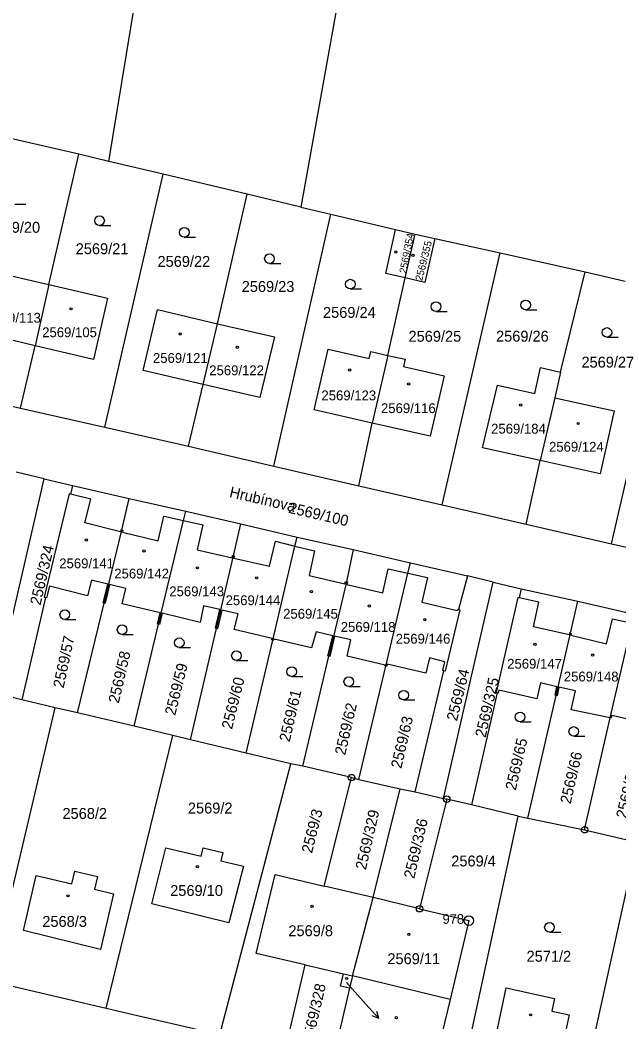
# Model space of a CAD drawing. Extents: x -733394 to -722299, y -1082822 to -1075049.
# Drawn here: x -728540.5 to -728447.1, y -1078139.6 to -1077983.4 of the extents above; entities that cross this region are included whole.
import ezdxf

# ---------------------------------------------------------------- set-up
doc = ezdxf.new("R2010")
doc.units = 0
for name, color, linetype in [('Hranice parcel', 7, 'Continuous'), ('Parcelní čísla', 7, 'Continuous'), ('Pop  PČ popisy', 7, 'Continuous'), ('Vnitřní kresba', 7, 'Continuous'), ('Značky bodu BP', 7, 'Continuous'), ('Značky budov', 7, 'Continuous'), ('Značky kultur', 7, 'Continuous')]:
    doc.layers.add(name, color=color, linetype=linetype)

msp = doc.modelspace()

# ---------------------------------------------------------------- linework, layer by layer
at = {"layer": 'Hranice parcel'}
for p, q in [((-728531.35, -1078004.3), (-728544.51, -1078001.27)), ((-728536.02, -1078024.62), (-728531.35, -1078004.3)), ((-728526.71, -1078005.4), (-728531.35, -1078004.3)), ((-728518.22, -1078007.42), (-728526.71, -1078005.4)), ((-728527.29, -1078046.82), (-728518.22, -1078007.42)), ((-728505.11, -1078010.54), (-728518.22, -1078007.42)), ((-728509.74, -1078030.71), (-728505.11, -1078010.54)), ((-728496.73, -1078012.52), (-728505.11, -1078010.54)), ((-728496.73, -1078012.52), (-728492.06, -1078013.62)), ((-728500.96, -1078052.92), (-728492.06, -1078013.62)), ((-728492.06, -1078013.62), (-728481.98, -1078016.03)), ((-728481.98, -1078016.03), (-728478.92, -1078016.74)), ((-728480.46, -1078023.58), (-728478.92, -1078016.74)), ((-728478.92, -1078016.74), (-728475.86, -1078017.44)), ((-728475.86, -1078017.44), (-728465.67, -1078019.67)), ((-728474.7, -1078058.92), (-728465.67, -1078019.67)), ((-728465.67, -1078019.67), (-728452.39, -1078022.64)), ((-728483.18, -1078035.64), (-728480.46, -1078023.58)), ((-728456.24, -1078038.24), (-728452.39, -1078022.64)), ((-728452.39, -1078022.64), (-728446.18, -1078024.1)), ((-728536.02, -1078024.62), (-728538.16, -1078034.14)), ((-728448.31, -1078065), (-728439.26, -1078025.73)), ((-728511.99, -1078040.16), (-728509.74, -1078030.71)), ((-728540.45, -1078043.89), (-728538.16, -1078034.14)), ((-728483.18, -1078035.64), (-728485.63, -1078046.21)), ((-728456.24, -1078038.24), (-728457.12, -1078042.27)), ((-728553.56, -1078040.79), (-728540.45, -1078043.89)), ((-728514.29, -1078049.82), (-728511.99, -1078040.16)), ((-728457.12, -1078042.27), (-728459.42, -1078052.04)), ((-728540.45, -1078043.89), (-728527.29, -1078046.82)), ((-728527.29, -1078046.82), (-728514.29, -1078049.82)), ((-728487.69, -1078055.97), (-728485.63, -1078046.21)), ((-728514.29, -1078049.82), (-728500.96, -1078052.92)), ((-728500.96, -1078052.92), (-728487.69, -1078055.97)), ((-728461.62, -1078061.93), (-728459.42, -1078052.04)), ((-728536.79, -1078054.89), (-728541.14, -1078053.86)), ((-728536.79, -1078054.89), (-728532.34, -1078055.94)), ((-728532.34, -1078055.94), (-728523.54, -1078057.97)), ((-728487.69, -1078055.97), (-728474.7, -1078058.92)), ((-728523.54, -1078057.97), (-728514.69, -1078059.93)), ((-728474.7, -1078058.92), (-728461.62, -1078061.93)), ((-728514.69, -1078059.93), (-728506.12, -1078061.89)), ((-728506.12, -1078061.89), (-728497.34, -1078063.96)), ((-728461.62, -1078061.93), (-728448.31, -1078065)), ((-728497.34, -1078063.96), (-728488.57, -1078065.92)), ((-728448.31, -1078065), (-728435.36, -1078067.89)), ((-728488.57, -1078065.92), (-728479.67, -1078067.96)), ((-728479.67, -1078067.96), (-728470.77, -1078069.99)), ((-728466.74, -1078070.98), (-728470.77, -1078069.99)), ((-728466.74, -1078070.98), (-728462.41, -1078072.05)), ((-728462.41, -1078072.05), (-728453.58, -1078073.97)), ((-728536.59, -1078073.38), (-728540.26, -1078089.33)), ((-728531.59, -1078091.35), (-728527.42, -1078074.25)), ((-728453.58, -1078073.97), (-728444.78, -1078075.99)), ((-728522.76, -1078093.46), (-728518.94, -1078077.56)), ((-728513.96, -1078095.56), (-728509.91, -1078078.23)), ((-728505.27, -1078097.64), (-728501.12, -1078080.02)), ((-728496.42, -1078099.67), (-728492.37, -1078082.52)), ((-728487.69, -1078101.74), (-728483.5, -1078084.08)), ((-728478.9, -1078103.7), (-728474.44, -1078084.82)), ((-728540.26, -1078089.33), (-728544.5, -1078088.32)), ((-728535.05, -1078090.56), (-728540.26, -1078089.33)), ((-728466.13, -1078088.26), (-728470.13, -1078105.71)), ((-728461.36, -1078107.78), (-728456.95, -1078088.67)), ((-728545.11, -1078133.17), (-728535.05, -1078090.56)), ((-728531.59, -1078091.35), (-728535.05, -1078090.56)), ((-728522.76, -1078093.46), (-728531.59, -1078091.35)), ((-728452.5, -1078109.59), (-728448.49, -1078092.14)), ((-728516.73, -1078094.9), (-728522.76, -1078093.46)), ((-728527.13, -1078137.4), (-728516.73, -1078094.9)), ((-728513.96, -1078095.56), (-728516.73, -1078094.9)), ((-728505.27, -1078097.64), (-728513.96, -1078095.56)), ((-728498.29, -1078099.31), (-728505.27, -1078097.64)), ((-728509.36, -1078141.49), (-728498.29, -1078099.31)), ((-728496.42, -1078099.67), (-728498.29, -1078099.31)), ((-728488.85, -1078101.46), (-728496.42, -1078099.67)), ((-728493.1, -1078118.38), (-728488.85, -1078101.46)), ((-728488.85, -1078101.46), (-728487.69, -1078101.74)), ((-728487.69, -1078101.74), (-728481.27, -1078103.23)), ((-728485.49, -1078120.17), (-728481.27, -1078103.23)), ((-728481.27, -1078103.23), (-728478.9, -1078103.7)), ((-728478.9, -1078103.7), (-728474.52, -1078104.7)), ((-728474.52, -1078104.7), (-728473.99, -1078104.82)), ((-728470.13, -1078105.71), (-728473.99, -1078104.82)), ((-728462.85, -1078107.46), (-728470.13, -1078105.71)), ((-728472.06, -1078149.93), (-728462.85, -1078107.46)), ((-728462.85, -1078107.46), (-728461.36, -1078107.78)), ((-728461.36, -1078107.78), (-728452.5, -1078109.59)), ((-728452.5, -1078109.59), (-728444.31, -1078111.53)), ((-728453.71, -1078154.17), (-728444.31, -1078111.53)), ((-728485.49, -1078120.17), (-728493.1, -1078118.38)), ((-728488.68, -1078132.37), (-728485.49, -1078120.17)), ((-728478.23, -1078121.91), (-728485.49, -1078120.17)), ((-728499.14, -1078143.77), (-728496.1, -1078130.66)), ((-728490.1, -1078132.04), (-728488.68, -1078132.37)), ((-728488.68, -1078132.37), (-728489.14, -1078134.29)), ((-728489.14, -1078134.29), (-728490.73, -1078140.98))]:
    msp.add_line(p, q, dxfattribs=at)
for points in [[(-728526.71, -1078005.4), (-728518.46, -1077955.47), (-728504.51, -1077864.23), (-728495.59, -1077803.97), (-728481.75, -1077700.31), (-728478.97, -1077662.43)], [(-728440.49, -1077664.5), (-728445.08, -1077700.28), (-728453.96, -1077761.21), (-728462.21, -1077804.44), (-728471.91, -1077868.59), (-728487.24, -1077959.6), (-728496.73, -1078012.52)], [(-728480.46, -1078023.58), (-728483.52, -1078022.89), (-728481.98, -1078016.03)], [(-728475.86, -1078017.44), (-728477.4, -1078024.27), (-728480.46, -1078023.58)], [(-728538.16, -1078034.14), (-728547.2, -1078031.98), (-728545.08, -1078022.53), (-728536.02, -1078024.62)], [(-728536.02, -1078024.62), (-728526.91, -1078026.73), (-728529.1, -1078036.31), (-728538.16, -1078034.14)], [(-728511.99, -1078040.16), (-728521.32, -1078038.02), (-728519.1, -1078028.52), (-728509.74, -1078030.71)], [(-728509.74, -1078030.71), (-728500.87, -1078032.78), (-728503.12, -1078042.19), (-728511.99, -1078040.16)], [(-728485.63, -1078046.21), (-728494.65, -1078044.15), (-728492.5, -1078034.7), (-728486.11, -1078036.15), (-728485.86, -1078035.03), (-728483.18, -1078035.64)], [(-728483.18, -1078035.64), (-728480.46, -1078036.26), (-728480.72, -1078037.38), (-728474.41, -1078038.81), (-728476.6, -1078048.26), (-728485.63, -1078046.21)], [(-728459.42, -1078052.04), (-728468.41, -1078050.04), (-728466.06, -1078040.31), (-728460.26, -1078041.58), (-728459.37, -1078037.55), (-728456.24, -1078038.24)], [(-728457.12, -1078042.27), (-728447.91, -1078044.28), (-728450.09, -1078054.11), (-728459.42, -1078052.04)], [(-728544.5, -1078088.32), (-728540.15, -1078069.58), (-728536.79, -1078054.89)], [(-728532.34, -1078055.94), (-728532.66, -1078057.29), (-728532.85, -1078057.24), (-728536.76, -1078073.33), (-728536.59, -1078073.38)], [(-728527.42, -1078074.25), (-728524.65, -1078062.87), (-728523.54, -1078057.97)], [(-728518.94, -1078077.56), (-728515.06, -1078061.38), (-728514.69, -1078059.93)], [(-728509.91, -1078078.23), (-728507.26, -1078066.88), (-728506.12, -1078061.89)], [(-728501.12, -1078080.02), (-728497.66, -1078065.36), (-728497.34, -1078063.96)], [(-728488.57, -1078065.92), (-728489.63, -1078070.92), (-728492.37, -1078082.52)], [(-728483.5, -1078084.08), (-728480.06, -1078069.61), (-728479.67, -1078067.96)], [(-728470.77, -1078069.99), (-728472.15, -1078075.28), (-728471.98, -1078075.32), (-728474.26, -1078084.86), (-728474.44, -1078084.82)], [(-728527.42, -1078074.25), (-728527.57, -1078074.21), (-728526.86, -1078071.3), (-728529.4, -1078070.68), (-728530.02, -1078073.14), (-728535.95, -1078071.62), (-728536.41, -1078073.42), (-728536.59, -1078073.38)], [(-728518.94, -1078077.56), (-728519.09, -1078077.53), (-728518.67, -1078075.78), (-728524.6, -1078074.35), (-728524.04, -1078071.98), (-728526.57, -1078071.37), (-728527.28, -1078074.28), (-728527.42, -1078074.25)], [(-728474.52, -1078104.7), (-728469.57, -1078083.13), (-728466.74, -1078070.98)], [(-728462.41, -1078072.05), (-728462.73, -1078073.43), (-728462.91, -1078073.39), (-728466.3, -1078088.22), (-728466.13, -1078088.26)], [(-728509.91, -1078078.23), (-728510.06, -1078078.19), (-728509.37, -1078075.27), (-728511.91, -1078074.68), (-728512.45, -1078077.27), (-728518.38, -1078075.85), (-728518.8, -1078077.6), (-728518.94, -1078077.56)], [(-728456.95, -1078088.67), (-728454.72, -1078078.95), (-728453.58, -1078073.97)], [(-728501.12, -1078080.02), (-728501.26, -1078079.99), (-728501.22, -1078079.79), (-728507.13, -1078078.4), (-728506.53, -1078075.93), (-728509.08, -1078075.34), (-728509.76, -1078078.26), (-728509.91, -1078078.23)], [(-728448.49, -1078092.14), (-728445.1, -1078077.37), (-728444.78, -1078075.99)], [(-728492.37, -1078082.52), (-728492.52, -1078082.49), (-728491.77, -1078079.34), (-728494.37, -1078078.73), (-728495.08, -1078081.24), (-728500.92, -1078079.86), (-728500.97, -1078080.05), (-728501.12, -1078080.02)], [(-728483.5, -1078084.08), (-728483.64, -1078084.04), (-728483.62, -1078083.95), (-728489.51, -1078082.55), (-728488.93, -1078080.01), (-728491.48, -1078079.41), (-728492.22, -1078082.56), (-728492.37, -1078082.52)], [(-728474.44, -1078084.82), (-728474.62, -1078084.77), (-728474.27, -1078083.4), (-728476.68, -1078082.8), (-728477.28, -1078085.19), (-728483.27, -1078083.77), (-728483.35, -1078084.11), (-728483.5, -1078084.08)], [(-728456.95, -1078088.67), (-728457.09, -1078088.63), (-728456.81, -1078087.32), (-728459.39, -1078086.71), (-728459.97, -1078089.17), (-728465.88, -1078087.83), (-728465.98, -1078088.29), (-728466.13, -1078088.26)], [(-728448.49, -1078092.14), (-728454.58, -1078090.9), (-728453.9, -1078087.95), (-728456.5, -1078087.36), (-728456.8, -1078088.7), (-728456.95, -1078088.67)], [(-728439.49, -1078092.73), (-728439.63, -1078092.69), (-728439.32, -1078091.33), (-728441.89, -1078090.75), (-728442.35, -1078093.14), (-728448.26, -1078091.78), (-728448.34, -1078092.17), (-728448.49, -1078092.14)], [(-728473.99, -1078104.82), (-728477.71, -1078119.8), (-728478.23, -1078121.91)], [(-728507.97, -1078124.1), (-728520, -1078121.16), (-728517.79, -1078112.39), (-728512.28, -1078113.7), (-728511.97, -1078112.39), (-728508.9, -1078113.12), (-728509.22, -1078114.43), (-728505.7, -1078115.27), (-728507.97, -1078124.1)], [(-728540.01, -1078125.32), (-728538, -1078116.7), (-728532.46, -1078118.02), (-728531.98, -1078116.03), (-728528.44, -1078116.87), (-728528.92, -1078118.86), (-728525.98, -1078119.56), (-728528.01, -1078128.26), (-728540.01, -1078125.32)], [(-728496.1, -1078130.66), (-728503.72, -1078128.9), (-728500.76, -1078116.57), (-728493.1, -1078118.38)], [(-728478.23, -1078121.91), (-728470.55, -1078123.75), (-728473.47, -1078136.07), (-728475.54, -1078144.62), (-728485.63, -1078142.2)], [(-728496.1, -1078130.66), (-728492.49, -1078131.49), (-728490.1, -1078132.04)], [(-728489.14, -1078134.29), (-728490.56, -1078133.95), (-728490.1, -1078132.04)], [(-728545.11, -1078133.17), (-728530.63, -1078136.58), (-728527.13, -1078137.4)], [(-728467.16, -1078145.85), (-728464.71, -1078134.25), (-728457.21, -1078135.89), (-728457.63, -1078137.85), (-728454.89, -1078138.45), (-728456.97, -1078148.12), (-728467.16, -1078145.85)], [(-728527.13, -1078137.4), (-728523.58, -1078138.22), (-728509.36, -1078141.49)]]:
    msp.add_lwpolyline(points, dxfattribs=at)
at = {"layer": 'Pop  PČ popisy'}
for p, q in [((-728489.65, -1078133.42), (-728486.59, -1078136.77)), ((-728486.59, -1078136.77), (-728484.58, -1078139)), ((-728484.58, -1078139), (-728485.62, -1078138.59)), ((-728484.58, -1078139), (-728484.88, -1078137.92))]:
    msp.add_line(p, q, dxfattribs=at)
at = {"layer": 'Vnitřní kresba'}
for p, q in [((-728529.51, -1078058.05), (-728532.66, -1078057.29)), ((-728530.42, -1078061.77), (-728529.51, -1078058.05)), ((-728518.98, -1078064.57), (-728518.1, -1078060.69)), ((-728518.1, -1078060.69), (-728515.06, -1078061.38)), ((-728524.88, -1078063.13), (-728530.42, -1078061.77)), ((-728515.06, -1078061.38), (-728512.03, -1078062.07)), ((-728512.03, -1078062.07), (-728512.92, -1078065.96)), ((-728524.8, -1078062.83), (-728524.88, -1078063.13)), ((-728524.65, -1078062.87), (-728524.8, -1078062.83)), ((-728524.65, -1078062.87), (-728524.49, -1078062.91)), ((-728524.49, -1078062.91), (-728524.56, -1078063.2)), ((-728524.56, -1078063.2), (-728518.98, -1078064.57)), ((-728501.66, -1078068.5), (-728500.7, -1078064.61)), ((-728500.7, -1078064.61), (-728497.66, -1078065.36)), ((-728497.66, -1078065.36), (-728494.61, -1078066.11)), ((-728512.92, -1078065.96), (-728507.47, -1078067.19)), ((-728507.47, -1078067.19), (-728507.4, -1078066.85)), ((-728507.4, -1078066.85), (-728507.26, -1078066.88)), ((-728507.26, -1078066.88), (-728507.13, -1078066.91)), ((-728507.13, -1078066.91), (-728507.2, -1078067.25)), ((-728507.2, -1078067.25), (-728501.66, -1078068.5)), ((-728494.61, -1078066.11), (-728495.45, -1078069.94)), ((-728483.96, -1078072.68), (-728483.12, -1078068.92)), ((-728483.12, -1078068.92), (-728480.06, -1078069.61)), ((-728495.45, -1078069.94), (-728489.9, -1078071.26)), ((-728480.06, -1078069.61), (-728477.01, -1078070.29)), ((-728477.01, -1078070.29), (-728477.86, -1078074.1)), ((-728489.9, -1078071.26), (-728489.81, -1078070.87)), ((-728489.81, -1078070.87), (-728489.63, -1078070.92)), ((-728489.63, -1078070.92), (-728489.47, -1078070.96)), ((-728489.47, -1078070.96), (-728489.56, -1078071.34)), ((-728489.56, -1078071.34), (-728483.96, -1078072.68)), ((-728459.63, -1078074.14), (-728462.73, -1078073.43)), ((-728477.86, -1078074.1), (-728472.36, -1078075.43)), ((-728472.36, -1078075.43), (-728472.31, -1078075.24)), ((-728472.31, -1078075.24), (-728472.15, -1078075.28)), ((-728460.49, -1078077.95), (-728459.63, -1078074.14)), ((-728449.08, -1078080.61), (-728448.16, -1078076.72)), ((-728448.16, -1078076.72), (-728445.1, -1078077.37)), ((-728454.93, -1078079.2), (-728460.49, -1078077.95)), ((-728454.86, -1078078.91), (-728454.93, -1078079.2)), ((-728454.72, -1078078.95), (-728454.86, -1078078.91)), ((-728454.72, -1078078.95), (-728454.57, -1078078.98)), ((-728454.57, -1078078.98), (-728454.64, -1078079.27)), ((-728454.64, -1078079.27), (-728449.08, -1078080.61)), ((-728473.47, -1078136.07), (-728488.68, -1078132.37))]:
    msp.add_line(p, q, dxfattribs=at)
at = {"layer": 'Značky bodu BP'}
for centre, radius in [((-728488.85, -1078101.46), 0.5), ((-728488.85, -1078101.46), 0.0303), ((-728473.99, -1078104.82), 0.5), ((-728473.99, -1078104.82), 0.0303), ((-728452.5, -1078109.59), 0.5), ((-728452.5, -1078109.59), 0.0303), ((-728478.23, -1078121.91), 0.5), ((-728478.23, -1078121.91), 0.0303), ((-728470.55, -1078123.75), 0.75), ((-728470.55, -1078123.75), 0.03)]:
    msp.add_circle(centre, radius, dxfattribs=at)
at = {"layer": 'Značky budov'}
for centre in [(-728481.94, -1078019.53), (-728479.26, -1078020.06), (-728532.58, -1078028.39), (-728515.56, -1078032.33), (-728506.67, -1078034.41), (-728489.13, -1078037.94), (-728479.95, -1078040.1), (-728462.47, -1078043.38), (-728453.51, -1078046.26), (-728530.19, -1078064.41), (-728521.2, -1078066.13), (-728512.87, -1078068.76), (-728503.62, -1078070.32), (-728495.1, -1078072.46), (-728486.06, -1078074.72), (-728477.41, -1078076.83), (-728460.24, -1078080.68), (-728451.24, -1078082.36), (-728512.87, -1078115.33), (-728533.04, -1078119.89), (-728495, -1078121.53), (-728479.91, -1078125.88), (-728489.6, -1078132.78), (-728481.85, -1078138.9), (-728460.9, -1078138.44)]:
    msp.add_circle(centre, 0.175, dxfattribs=at)
at = {"layer": 'Značky kultur'}
for p, q in [((-728541.37, -1078012.07), (-728539.62, -1078012.07)), ((-728528.14, -1078015.39), (-728526.39, -1078015.39)), ((-728514.92, -1078017.22), (-728513.17, -1078017.22)), ((-728501.64, -1078021.32), (-728499.89, -1078021.32)), ((-728489.04, -1078025.29), (-728487.29, -1078025.29)), ((-728475.67, -1078028.8), (-728473.92, -1078028.8)), ((-728461.7, -1078028.53), (-728459.95, -1078028.53)), ((-728449.02, -1078032.82), (-728447.27, -1078032.82)), ((-728533.56, -1078076.81), (-728531.81, -1078076.81)), ((-728524.62, -1078079.16), (-728522.87, -1078079.16)), ((-728515.71, -1078081.19), (-728513.96, -1078081.19)), ((-728506.79, -1078083.2), (-728505.04, -1078083.2)), ((-728498.18, -1078085.69), (-728496.43, -1078085.69)), ((-728489.27, -1078087.25), (-728487.52, -1078087.25)), ((-728480.72, -1078089.36), (-728478.97, -1078089.36)), ((-728462.56, -1078092.77), (-728460.81, -1078092.77)), ((-728454.19, -1078095.02), (-728452.44, -1078095.02)), ((-728457.98, -1078125.55), (-728456.23, -1078125.55))]:
    msp.add_line(p, q, dxfattribs=at)
for centre in [(-728528.14, -1078014.64), (-728514.92, -1078016.47), (-728501.64, -1078020.57), (-728489.04, -1078024.54), (-728475.67, -1078028.05), (-728461.7, -1078027.78), (-728449.02, -1078032.07), (-728533.56, -1078076.06), (-728524.62, -1078078.41), (-728515.71, -1078080.44), (-728506.79, -1078082.45), (-728498.18, -1078084.94), (-728489.27, -1078086.5), (-728480.72, -1078088.61), (-728462.56, -1078092.02), (-728454.19, -1078094.27), (-728457.98, -1078124.8)]:
    msp.add_circle(centre, 0.75, dxfattribs=at)

# ---------------------------------------------------------------- texts
at = {"layer": 'Parcelní čísla'}
for s, height, p in [('2569/20', 1.7, (-728545.62, -1078016.53)), ('2569/21', 1.7, (-728531.85, -1078019.87)), ('2569/22', 1.7, (-728519.1, -1078021.85)), ('2569/23', 1.7, (-728505.97, -1078025.76)), ('2569/24', 1.7, (-728493.29, -1078029.8)), ('2569/113', 1.53, (-728545.82, -1078030.55)), ('2569/105', 1.53, (-728537.08, -1078032.81)), ('2569/25', 1.7, (-728479.96, -1078033.52)), ('2569/26', 1.7, (-728466.31, -1078033.51)), ('2569/121', 1.53, (-728519.81, -1078036.82)), ('2569/27', 1.7, (-728452.99, -1078037.55)), ('2569/122', 1.53, (-728511.03, -1078038.74)), ('2569/123', 1.53, (-728493.54, -1078042.65)), ('2569/116', 1.53, (-728484.25, -1078044.64)), ('2569/184', 1.53, (-728467.08, -1078047.84)), ('2569/124', 1.53, (-728458.05, -1078050.66)), ('2569/141', 1.53, (-728534.42, -1078068.83)), ('2569/142', 1.53, (-728525.84, -1078070.42)), ('2569/143', 1.53, (-728517.26, -1078073.19)), ('2569/144', 1.53, (-728508.48, -1078074.58)), ('2569/145', 1.53, (-728499.51, -1078076.69)), ('2569/118', 1.53, (-728490.53, -1078078.74)), ('2569/146', 1.53, (-728481.96, -1078080.58)), ('2569/147', 1.53, (-728464.57, -1078084.48)), ('2569/148', 1.53, (-728455.74, -1078086.47)), ('2568/2', 1.7, (-728533.92, -1078107.9)), ('2569/2', 1.7, (-728514.36, -1078107.06)), ('2569/4', 1.7, (-728473.29, -1078115.31)), ('2569/10', 1.7, (-728517.12, -1078119.91)), ('2568/3', 1.7, (-728537.06, -1078124.73)), ('2569/8', 1.7, (-728498.69, -1078126.18)), ('2571/2', 1.7, (-728461.55, -1078130.16)), ('2569/11', 1.7, (-728483.25, -1078130.54))]:
    msp.add_text(s, height=height, dxfattribs=at).set_placement(p)
for s, height, rotation, p in [('2569/354', 1.139, 79, (-728480.3, -1078022.95)), ('2569/355', 1.139, 76, (-728477.83, -1078024.11)), ('2569/100', 1.7, 347, (-728498.78, -1078060.17)), ('2569/324', 1.7, 77, (-728537.35, -1078074.68)), ('2569/57', 1.7, 78, (-728533.75, -1078087.6)), ('2569/58', 1.7, 77, (-728525.14, -1078089.97)), ('2569/59', 1.7, 76, (-728516.35, -1078091.86)), ('2569/64', 1.7, 76, (-728472.41, -1078092.74)), ('2569/60', 1.7, 76, (-728507.49, -1078094.03)), ('2569/325', 1.7, 77, (-728467.95, -1078095.32)), ('2569/61', 1.7, 77, (-728498.49, -1078095.98)), ('2569/62', 1.7, 77, (-728489.84, -1078098.06)), ('2569/63', 1.7, 77, (-728481.08, -1078100.13)), ('2569/65', 1.7, 77, (-728463.24, -1078103.54)), ('2569/66', 1.7, 77, (-728454.69, -1078105.66)), ('2569/67', 1.7, 77, (-728445.98, -1078107.92)), ('2569/3', 1.7, 76, (-728495.02, -1078113.36)), ('2569/329', 1.7, 77, (-728486.61, -1078115.94)), ('2569/336', 1.7, 77, (-728479.07, -1078117.31)), ('2569/328', 1.7, 77, (-728494.95, -1078143.02))]:
    msp.add_text(s, height=height, rotation=rotation, dxfattribs=at).set_placement(p)
at = {"layer": 'Pop  PČ popisy'}
msp.add_text('Hrubínova', height=1.7, rotation=347, dxfattribs=at).set_placement((-728507.99, -1078057.72))
at = {"layer": 'Značky bodu BP'}
msp.add_text('978', height=1.5, dxfattribs=at).set_placement((-728474.65, -1078124.25))

doc.saveas('drawing.dxf')
